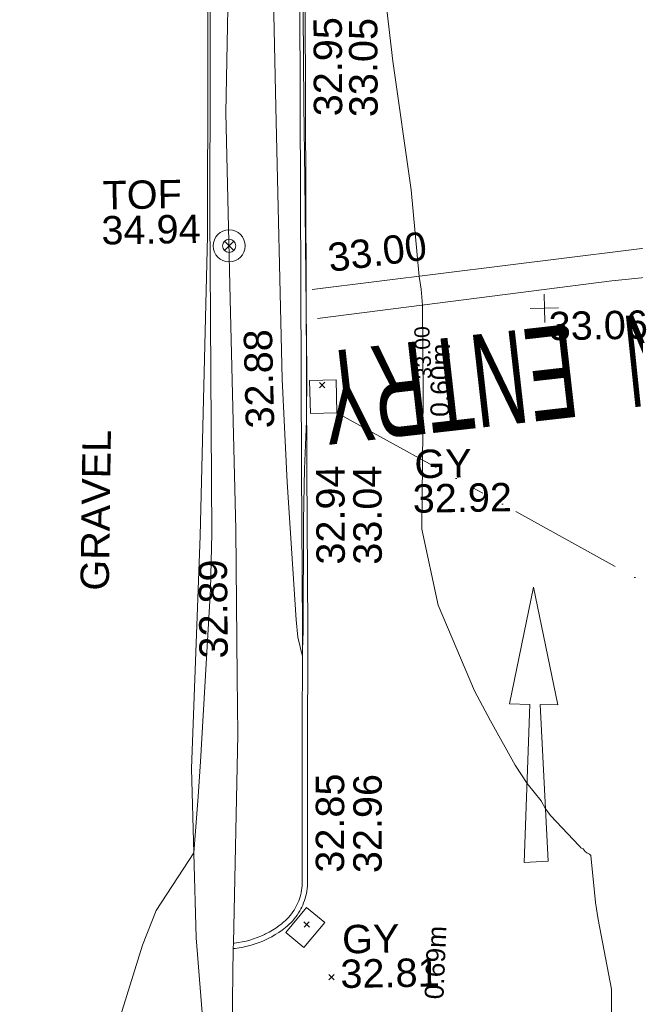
# Model space of a CAD drawing. Header units: millimetres. Extents: x -287732 to 520720, y -103372 to 287754.
# Tile 309 of 380: x 176808 to 184944, y 238619 to 251636. Entities that reach past the tile are written whole.
import ezdxf

# ---------------------------------------------------------------- set-up
doc = ezdxf.new("R2010")
doc.units = ezdxf.units.MM
for name, pattern in [('IMPORT-UG_DRAINAGE_SURFACE_QLB4 _2_', [2700, 1500, -300.0000000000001, 0, -250, 150, -300.0000000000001, 0, -200]), ('IMPORT-UG_ELEC_LV_QLB2 _2_', [2700, 1500, -300.0000000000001, 0, -250, 150, -300.0000000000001, 0, -200]), ('IMPORT-UG_ELEC_STREET LIGHTING_QLB2 _2_', [2700, 1500, -300.0000000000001, 0, -250, 150, -300.0000000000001, 0, -200])]:
    doc.linetypes.add(name, pattern=pattern)
for name, color, linetype, lineweight, true_color in [('00__TOPO__TOP_OF_FENCE_SYMBOL', 7, 'Continuous', 9, 0x666666), ('00_UAV_FENCE', 7, 'Continuous', 9, 0x264c2f), ('00_UAV_FORM_LINES', 7, 'Continuous', 9, 0x666666), ('00_UAV_KERB_BOTTOM', 1, 'Continuous', 9, 0xff0000), ('00_UAV_KERB_TOP', 7, 'Continuous', 9, 0xa500a5), ('00_UAV_LEVEL_SPOT', 7, 'Continuous', 9, 0x666666), ('00_UAV_ROAD_MARKING_ARROWS', 7, 'Continuous', 9, 0x999999), ('00_UAV_ROAD_MARKING_WHITE_CONTINUOUS', 7, 'Continuous', 9, 0x999999), ('00_UAV_ROAD_MARKING_WHITE_DASH', 7, 'Continuous', 9, 0x999999), ('00_UAV_SERV_GULLY', 7, 'Continuous', 9, 0x5252a5), ('00_UAV_TOP_OF_FENCE', 6, 'Continuous', 9, 0xff00ff), ('01_DTM_CONTOUR_MJR', 7, 'Continuous', 9, 0x7f3f00), ('01_DTM_CONTOUR_MNR', 7, 'Continuous', 9, 0xa5a552), ('01_DTM_CONTOUR_MNR_LABELS', 7, 'Continuous', 9, 0xa5a552), ('12333-PUM-2D-U-0001-C01 - Rev2_REVIT IMPORT_dwg', 7, 'Continuous', 9, 0x767676), ('PUM-ELECTRIC-LV-QLB2', 1, 'IMPORT-UG_ELEC_LV_QLB2 _2_', 9, 0xff0000), ('PUM-SURFACE-QLB4', 4, 'IMPORT-UG_DRAINAGE_SURFACE_QLB4 _2_', 9, 0x00ffff)]:
    doc.layers.add(name, color=color, linetype=linetype, lineweight=lineweight, true_color=true_color)
for name, color, linetype, lineweight in [('00_UAV_ROAD_TEXT', 7, 'Continuous', 9), ('00_UAV_SURVEY_TEXT', 7, 'Continuous', 9), ('GEN-TEXT', 7, 'Continuous', 9)]:
    doc.layers.add(name, color=color, linetype=linetype, lineweight=lineweight)
doc.styles.add('Arial_1', font='arial.ttf', dxfattribs={"height": 250})
doc.styles.add('Swis721 Lt BT_1', font='swissl.ttf', dxfattribs={"height": 200})
doc.styles.add('Swis721 Lt BT_10', font='swissl.ttf', dxfattribs={"width": 0.5799999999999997, "height": 1229.600000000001})
doc.styles.add('Swis721 Lt BT_11', font='swissl.ttf', dxfattribs={"width": 0.5, "height": 1212.6})
doc.styles.add('Swis721 Lt BT_2', font='swissl.ttf', dxfattribs={"height": 375})

# ---------------------------------------------------------------- blocks, each defined once
blk = doc.blocks.new('12333-PUM-2D-U-0001-C01 - Rev2_REVIT IMPORT_dwg_MSL_Node_LineworkTOF-2077248-Site Location Plan Proposed')
at = {"layer": '00__TOPO__TOP_OF_FENCE_SYMBOL', "color": 254, "true_color": 0xcccccc, "flags": 128}
for points in [[(165.3591892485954, 165.3591892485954), (0, 0), (-165.3591892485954, 165.3591892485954)], [(165.3591892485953, -165.3591892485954), (0, 0), (-165.3591892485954, -165.3591892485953)]]:
    blk.add_lwpolyline(points, dxfattribs=at)
at = {"layer": '00__TOPO__TOP_OF_FENCE_SYMBOL', "color": 254, "true_color": 0xcccccc}
for radius in [562.5594001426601, 233.853208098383]:
    blk.add_circle((0, 0), radius, dxfattribs=at)
blk = doc.blocks.new('12333-PUM-2D-U-0001-C01 - Rev2_REVIT IMPORT_dwg_UAV-2077255-Site Location Plan Proposed')
at = {"layer": '00_UAV_LEVEL_SPOT', "color": 254, "true_color": 0xcccccc, "flags": 128}
for points in [[(500.0000000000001, 0), (0, 0), (0, 500.0000000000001)], [(0, -500.0000000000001), (0, 0), (-500.0000000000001, 0)]]:
    blk.add_lwpolyline(points, dxfattribs=at)
blk = doc.blocks.new('12333-PUM-2D-U-0001-C01 - Rev2_REVIT IMPORT_dwg_MGS62954_T2_Galway_ITM_3d_Rev1-2077680-Site Location Plan Proposed')
at = {"layer": '00_UAV_FENCE', "color": 254, "true_color": 0xcccccc, "flags": 128}
blk.add_lwpolyline([(534085699.0470001, 725790248.2360001), (534085740.8931373, 725791606.4160599), (534085743.0610672, 725791676.779525), (534085848.0470001, 725794436.2360002), (534085853.9828314, 725795192.7184618), (534085869.324, 725797147.8490001), (534085849.4254252, 725800192.3309445), (534085833.324, 725802655.849), (534085926.5001746, 725805190.5046549), (534086045.324, 725808422.8490001), (534085092.0223545, 725809908.7521424), (534084486.3240001, 725810852.849), (534080628.031326, 725810983.674155), (534078971.3240001, 725811039.8490001), (534076118.3240002, 725811080.849), (534075641.9864571, 725811097.3114545), (534073456.3240002, 725811172.849)], dxfattribs=at)
at = {"layer": '00_UAV_FORM_LINES', "color": 254, "true_color": 0xcccccc, "flags": 128}
blk.add_lwpolyline([(534075354.0470001, 725810881.2360002), (534079831.0470001, 725810796.2360002), (534082526.0470001, 725810647.2360002), (534083983.0470001, 725810501.2360002), (534084254.047, 725810340.2360002), (534084487.0470001, 725810166.2360001), (534084676.0470001, 725809952.2360002), (534084865.0470001, 725809674.2360001), (534085559.0470001, 725808516.2360002), (534085654.047, 725808224.2360001), (534085699.0470001, 725807912.2360002), (534085563.047, 725801028.2360001), (534085399.0470001, 725797069.2360001), (534085230.0470001, 725793998.2360002), (534085252.0470001, 725791758.2360002), (534085364.047, 725789994.2360002), (534085250.0470001, 725786979.2360002), (534085324.0470001, 725784288.2360002), (534085338.0470001, 725782243.2360001), (534085386.0469999, 725779444.2360002), (534085303.047, 725772293.2360001), (534085308.0470001, 725768355.2360002)], dxfattribs=at)
at = {"layer": '00_UAV_KERB_BOTTOM', "color": 254, "true_color": 0xcccccc, "flags": 128}
blk.add_lwpolyline([(534086908.3600983, 725804083.9448671), (534086890.3925002, 725802747.967), (534086840.2383462, 725799084.4340315), (534086824.3925001, 725797926.967), (534086798.047, 725795805.2360001), (534086766.3142325, 725794086.036544), (534086736.0470001, 725792446.2360002), (534086733.8189176, 725792414.146645), (534086730.2490266, 725792382.1787401), (534086725.3435902, 725792350.3883681), (534086719.1112141, 725792318.8312999), (534086711.5628319, 725792287.5628974), (534086702.7116861, 725792256.6380163), (534086692.5733049, 725792226.1109087), (534086681.165474, 725792196.0351303), (534086668.5082068, 725792166.4634436), (534086654.6237086, 725792137.4477277), (534086644.0470002, 725792117.2360002), (534086628.1225269, 725792089.2877942), (534086611.041673, 725792062.0309511), (534086592.8344038, 725792035.5132889), (534086573.532661, 725792009.7813286), (534086553.1703064, 725791984.8802125), (534086531.7830626, 725791960.8536258), (534086509.4084499, 725791937.7437195), (534086486.0857212, 725791915.591036), (534086461.8557923, 725791894.4344386), (534086436.7611709, 725791874.3110434), (534086434.0470001, 725791872.2360002), (534086390.1569784, 725791839.9076059), (534086344.9516833, 725791809.4454925), (534086298.5104198, 725791780.9031006), (534086250.9146619, 725791754.3305036), (534086202.2479088, 725791729.7743187), (534086184.0470001, 725791721.2360002), (534086134.0530472, 725791699.5089718), (534086083.193114, 725791679.8945312), (534086031.5564263, 725791662.4270891), (534085979.2335719, 725791647.1372885), (534085926.3163435, 725791634.0519538), (534085872.8975753, 725791623.1940404), (534085819.070982, 725791614.582597), (534085764.9309943, 725791608.2327312), (534085740.8931373, 725791606.4160599)], dxfattribs=at)
at = {"layer": '00_UAV_KERB_TOP', "color": 254, "true_color": 0xcccccc, "flags": 128}
blk.add_lwpolyline([(534086839.5950975, 725804176.2437335), (534086820.3988298, 725802748.9083468), (534086771.4953859, 725799176.7341595), (534086754.3984489, 725797927.8806702), (534086728.0550202, 725795806.3164865), (534086698.0050311, 725794178.2856181), (534086666.0917839, 725792449.3082452), (534086664.0886117, 725792420.4580994), (534086660.8441823, 725792391.4046605), (534086656.3859672, 725792362.5125687), (534086650.7217875, 725792333.8325113), (534086643.8615801, 725792305.4148022), (534086635.81738, 725792277.3092957), (534086626.6032997, 725792249.565299), (534086616.2355037, 725792222.231484), (534086604.7321805, 725792195.3558037), (534086592.0214489, 725792168.793016), (534086582.6066536, 725792150.8016652), (534086568.0284024, 725792125.2161424), (534086552.5047843, 725792100.4442648), (534086535.9574445, 725792076.3441782), (534086518.4154127, 725792052.958162), (534086499.9094634, 725792030.3272432), (534086480.4720624, 725792008.4911245), (534086460.1373096, 725791987.4881136), (534086438.9408793, 725791967.3550572), (534086416.9199566, 725791948.1272751), (534086393.6018951, 725791929.4285046), (534086392.0289873, 725791928.225982), (534086349.823314, 725791897.1382403), (534086307.0499685, 725791868.3149245), (534086263.1071473, 725791841.3080533), (534086218.071941, 725791816.1650059), (534086171.6101301, 725791792.7213871), (534086155.2261145, 725791785.0354003), (534086107.4972352, 725791764.2927574), (534086059.3734593, 725791745.7335324), (534086010.5147166, 725791729.2058016), (534085961.0067216, 725791714.7385602), (534085910.9363287, 725791702.3571887), (534085860.3913777, 725791692.0834085), (534085809.460542, 725791683.9352429), (534085758.2134431, 725791677.9246726), (534085743.0610672, 725791676.779525)], dxfattribs=at)
at = {"layer": '00_UAV_ROAD_MARKING_ARROWS', "color": 254, "true_color": 0xcccccc, "flags": 128}
blk.add_lwpolyline([(534089604.7796369, 725792679.3943528), (534089715.7796368, 725794763.3943529), (534089448.7796368, 725794778.3943532), (534089789.7796367, 725796314.3943529), (534090085.7796368, 725794752.3943529), (534089852.7796367, 725794763.3943529), (534089922.7796367, 725792687.3943529)], close=True, dxfattribs=at)
at = {"layer": '00_UAV_ROAD_MARKING_WHITE_CONTINUOUS', "color": 254, "true_color": 0xcccccc, "flags": 128}
blk.add_lwpolyline([(534086934.7796367, 725800299.3943528), (534089490.7796367, 725800572.394353), (534091903.401885, 725800832.5466148), (534092402.7796367, 725800886.394353), (534093850.7796367, 725801043.3943529)], dxfattribs=at)
at = {"layer": '00_UAV_ROAD_MARKING_WHITE_DASH', "color": 254, "true_color": 0xcccccc, "flags": 128}
blk.add_lwpolyline([(534093563.7796368, 725800567.3943532), (534090898.7796367, 725800347.394353), (534088589.0612574, 725800092.0753939), (534086999.7796369, 725799916.3943532)], dxfattribs=at)
at = {"layer": '00_UAV_SERV_GULLY', "color": 254, "true_color": 0xcccccc, "flags": 128}
for points in [[(534086885.0470001, 725798662.2360001), (534086880.0470001, 725799099.2360002), (534087229.437926, 725799103.233608), (534087234.437926, 725798666.2336078)], [(534086438.047, 725791807.2360001), (534086718.0470001, 725792133.2360002), (534086954.3113728, 725791930.309545), (534086674.3113728, 725791604.3095452)]]:
    blk.add_lwpolyline(points, close=True, dxfattribs=at)
at = {"layer": '01_DTM_CONTOUR_MJR', "color": 254, "true_color": 0xcccccc, "flags": 128}
blk.add_lwpolyline([(534084194.6392575, 725790615.8418804), (534084539.6591964, 725791672.2358854), (534084731.4975442, 725792127.0997387), (534085240.0000001, 725792880), (534085312.4644551, 725793624.8675776), (534085351.4531186, 725794086.1925358), (534085521.230004, 725796361.4779763), (534085552.6704241, 725797095.9864553), (534085591.0047406, 725800641.9406657), (534085601.6908025, 725801281.6889185), (534085717.6264912, 725807198.160938)], dxfattribs=at)
at = {"layer": '01_DTM_CONTOUR_MNR', "color": 254, "true_color": 0xcccccc, "flags": 128}
for points in [[(534090698.9699901, 725788890.6961247), (534090728.0302505, 725790981.9756657), (534090570.9759965, 725791904.5916073), (534090537.4016398, 725792131.63278), (534090484.6832212, 725792754.7724872), (534090467.6327433, 725792773.8716815), (534090433.7912861, 725792791.1773611), (534090411.1129068, 725792807.0049559), (534090400.6732118, 725792827.1151149), (534090385.7066066, 725792844.7298822), (534090357.6230696, 725792858.0936295), (534090344.7016808, 725792874.4663867), (534090331.4597782, 725792890.8148407), (534089969.5186132, 725793290.049077), (534089900.0000001, 725793380), (534089842.966418, 725793487.2975746), (534089660.0000001, 725793720.0000001), (534089508.0313588, 725793967.5609757), (534089189.8524921, 725794556.3307405), (534088988.2044142, 725794959.4903598), (534088525.4953673, 725796098.5443758), (534088330.3667175, 725797106.1636087), (534088377.3835433, 725798853.7421998), (534088383.4682001, 725799440.3182485), (534088390, 725800070.0000002), (534088375.7635604, 725800279.135066), (534088350.0000001, 725800450.0000002), (534088267.7040308, 725801594.8481588), (534088054.6660277, 725803299.4328437), (534087715.7430712, 725806713.0791297)], [(534086886.0416667, 725804574.7916667), (534086869.4426752, 725802750), (534086864.488939, 725801759.1099961), (534086847.313433, 725799211.2935324), (534086829.7119973, 725798564.5074984), (534086793.1176471, 725797930.0000002), (534086766.025641, 725797250.5128206), (534086735.5731707, 725795810.0000002), (534086730.4907933, 725795645.0934845), (534086720, 725795470.0000002), (534086665.3372834, 725795709.3319072), (534086647.0038676, 725795939.3195552), (534086558.179101, 725797759.9769304), (534086518.4097356, 725799120.6760337), (534086496.9622062, 725802720.6329279), (534086485.1167017, 725805592.427141)]]:
    blk.add_lwpolyline(points, dxfattribs=at)
at = {"xscale": 0.375, "yscale": 0.375, "zscale": 0.375}
for name, p in [('12333-PUM-2D-U-0001-C01 - Rev2_REVIT IMPORT_dwg_MSL_Node_LineworkTOF-2077248-Site Location Plan Proposed', (534085848.5386616, 725800896.4274462)), ('12333-PUM-2D-U-0001-C01 - Rev2_REVIT IMPORT_dwg_UAV-2077255-Site Location Plan Proposed', (534090000.0000001, 725800000.0000001))]:
    blk.add_blockref(name, p, dxfattribs=at)
at = {"layer": '00_UAV_FENCE', "color": 251, "true_color": 0x666666, "char_height": 375, "width": 1495.902363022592, "attachment_point": 1, "line_spacing_factor": 1.005061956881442, "style": 'Swis721 Lt BT_2'}
for s, insert, rotation in [('32.88', (534086027.7857544, 725798474.3316369), 90.37447688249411), ('32.89', (534085360.7300632, 725795446.5965258), 89.55043095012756)]:
    blk.add_mtext(s, dxfattribs=dict(at, insert=insert, rotation=rotation))
at = {"layer": '00_UAV_KERB_BOTTOM', "color": 251, "true_color": 0x666666, "char_height": 375, "width": 1495.902363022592, "attachment_point": 1, "line_spacing_factor": 1.005061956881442, "style": 'Swis721 Lt BT_2'}
for s, insert, rotation in [('32.95', (534086997.1621813, 725802589.2346576), 89.22947414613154), ('32.94', (534086928.6139314, 725796662.027681), 89.2156637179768), ('32.85', (534086847.6303741, 725792590.9003952), 88.94256177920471)]:
    blk.add_mtext(s, dxfattribs=dict(at, insert=insert, rotation=rotation))
at = {"layer": '00_UAV_KERB_TOP', "color": 251, "true_color": 0x666666, "char_height": 375, "width": 1495.902363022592, "attachment_point": 1, "line_spacing_factor": 1.005061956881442, "style": 'Swis721 Lt BT_2'}
for s, insert, rotation in [('33.05', (534087465.6477445, 725802569.252488), 89.22947415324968), ('33.04', (534087416.9863552, 725796652.0917163), 89.21566369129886), ('32.96', (534087343.3257531, 725792576.030411), 88.94256177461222)]:
    blk.add_mtext(s, dxfattribs=dict(at, insert=insert, rotation=rotation))
at = {"layer": '00_UAV_LEVEL_SPOT', "insert": (534090051.8765643, 725799949.1441548), "char_height": 375, "width": 1495.902363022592, "attachment_point": 1, "line_spacing_factor": 1.005061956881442, "style": 'Swis721 Lt BT_2'}
blk.add_mtext('33.06', dxfattribs=at)
at = {"layer": '00_UAV_ROAD_MARKING_WHITE_DASH', "color": 251, "true_color": 0x666666, "insert": (534087131.741545, 725800900.8362591), "char_height": 375, "width": 1495.902363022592, "attachment_point": 1, "rotation": 6.307932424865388, "line_spacing_factor": 1.005061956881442, "style": 'Swis721 Lt BT_2'}
blk.add_mtext('33.00', dxfattribs=at)
at = {"layer": '00_UAV_ROAD_TEXT', "color": 251, "true_color": 0x666666, "attachment_point": 1, "line_spacing_factor": 1.005061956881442}
for s, insert, char_height, width, rotation, style in [('ON', (534092376.5877902, 725798776.0967393), 1212.6, 1458.740554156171, 184.96769401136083, 'Swis721 Lt BT_11'), ('ENTRY', (534090462.6777448, 725798562.9987603), 1229.600000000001, 3643.586206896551, 185.46021258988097, 'Swis721 Lt BT_10')]:
    blk.add_mtext(s, dxfattribs=dict(at, insert=insert, char_height=char_height, width=width, rotation=rotation, style=style))
at = {"layer": '00_UAV_SERV_GULLY', "color": 251, "true_color": 0x666666, "char_height": 375, "attachment_point": 1, "line_spacing_factor": 1.005061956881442, "style": 'Swis721 Lt BT_2'}
for s, insert, width in [('GY', (534088245.9257616, 725798156.7872779), 821.5590755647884), ('32.92', (534088215.9446639, 725797699.9510758), 1495.902363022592), ('GY', (534087180.378923, 725791891.6046901), 821.5590755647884), ('32.81', (534087150.3978253, 725791434.7684879), 1495.902363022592)]:
    blk.add_mtext(s, dxfattribs=dict(at, insert=insert, width=width))
at = {"layer": '00_UAV_SURVEY_TEXT', "color": 251, "true_color": 0x666666, "insert": (534083802.9845229, 725796376.2643034), "char_height": 375, "width": 2322.210334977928, "attachment_point": 1, "rotation": 88.22173173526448, "line_spacing_factor": 1.005061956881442, "style": 'Swis721 Lt BT_2'}
blk.add_mtext('GRAVEL', dxfattribs=at)
at = {"layer": '00_UAV_TOP_OF_FENCE', "color": 251, "true_color": 0x666666, "char_height": 375, "attachment_point": 1, "line_spacing_factor": 1.005061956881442, "style": 'Swis721 Lt BT_2'}
for s, insert, width in [('TOF', (534084186.5885922, 725801781.8285083), 1163.479615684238), ('34.94', (534084164.1649504, 725801318.4518034), 1495.902363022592)]:
    blk.add_mtext(s, dxfattribs=dict(at, insert=insert, width=width))
at = {"layer": '01_DTM_CONTOUR_MNR_LABELS', "color": 251, "true_color": 0x666666, "insert": (534088284.024452, 725799437.1626096), "char_height": 200, "width": 797.8007824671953, "attachment_point": 2, "rotation": 91.81755165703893, "line_spacing_factor": 1.005061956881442, "style": 'Swis721 Lt BT_1'}
blk.add_mtext('33.00', dxfattribs=at)
blk = doc.blocks.new('12333-PUM-2D-U-0001-C01 - Rev2_REVIT IMPORT_dwg-1620468-Site Location Plan Proposed')
at = {"layer": 'GEN-TEXT', "color": 253, "true_color": 0xaaaaaa}
for p, q in [((445929.3698137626, 183145.6438213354), (446000.0804918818, 183216.3544994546)), ((446000.0804918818, 183145.6438213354), (445929.3698137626, 183216.3544994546)), ((445600.994813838, 176017.2884822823), (445671.7054919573, 176087.9991604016)), ((445671.7054919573, 176017.2884822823), (445600.994813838, 176087.9991604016)), ((445916.9948138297, 175316.2884822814), (445987.7054919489, 175386.9991604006)), ((445987.7054919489, 175316.2884822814), (445916.9948138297, 175386.9991604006))]:
    blk.add_line(p, q, dxfattribs=at)
at = {"layer": 'PUM-SURFACE-QLB4', "color": 131, "true_color": 0xaaffff}
blk.add_line((446154.7880788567, 182811.8774291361), (450872.4963986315, 180095.8355435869), dxfattribs=at)
blk.add_blockref('12333-PUM-2D-U-0001-C01 - Rev2_REVIT IMPORT_dwg_MGS62954_T2_Galway_ITM_3d_Rev1-2077680-Site Location Plan Proposed', (-533641079.6498471, -725615854.3561786))
at = {"layer": 'PUM-ELECTRIC-LV-QLB2', "char_height": 250, "width": 1160.025439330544, "attachment_point": 2, "line_spacing_factor": 0.9417779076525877, "style": 'Arial_1'}
for s, insert, rotation in [('0.60m', (447400.1899099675, 183221.4748935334), 88.54282265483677), ('0.69m', (447204.7101257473, 175528.5940881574), 86.54135846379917)]:
    blk.add_mtext(s, dxfattribs=dict(at, insert=insert, rotation=rotation))

msp = doc.modelspace()

# ---------------------------------------------------------------- block references
at = {"layer": '12333-PUM-2D-U-0001-C01 - Rev2_REVIT IMPORT_dwg', "color": 254, "linetype": 'IMPORT-UG_ELEC_STREET LIGHTING_QLB2 _2_', "true_color": 0xffd4d4, "rotation": 0.9999999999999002}
msp.add_blockref('12333-PUM-2D-U-0001-C01 - Rev2_REVIT IMPORT_dwg-1620468-Site Location Plan Proposed', (-261895.0770586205, 55869.5817132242), dxfattribs=at)

doc.saveas('drawing.dxf')
